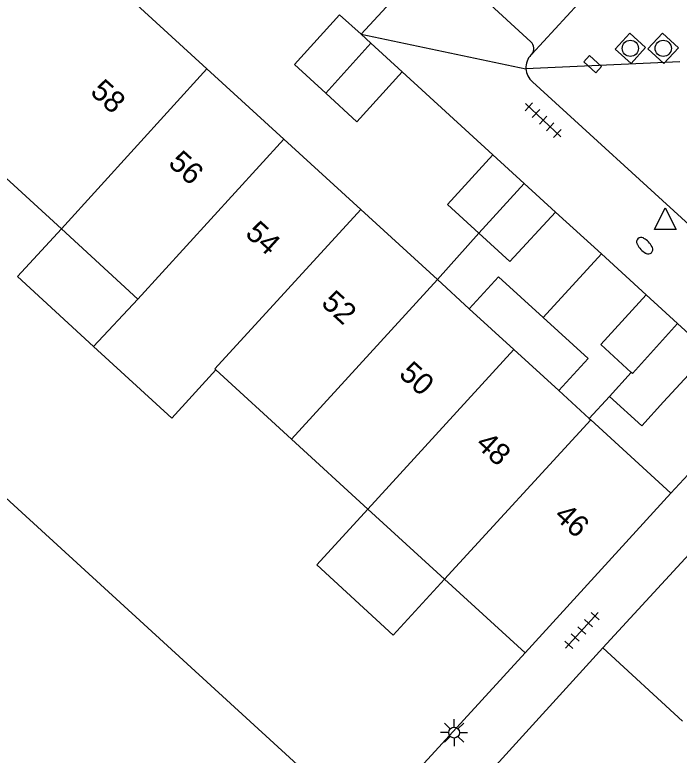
# Model space of a CAD drawing. Extents: x 128000 to 131008, y 398996 to 402500.
# Drawn here: x 129021.35 to 129052.05, y 399453.7 to 399487.89 of the extents above; entities that cross this region are included whole.
import ezdxf

# ---------------------------------------------------------------- set-up
doc = ezdxf.new("R2010")
doc.units = 0
for name, color, linetype in [('gg-afsc-erfafscheiding', 7, 'Continuous'), ('gg-afsc-muur', 7, 'Continuous'), ('gg-anno-huisnummerreeks BGT', 7, 'Continuous'), ('gg-bbg-bijgebouw', 7, 'Continuous'), ('gg-bbg-gedigitaliseerde bebouwing', 7, 'Continuous'), ('gg-bbg-hoofdgebouw', 7, 'Continuous'), ('gg-bbg-luifel en loopbrug', 7, 'Continuous'), ('gg-bbg-tussenscheiding', 7, 'Continuous'), ('gg-knt-verharding', 7, 'Continuous'), ('gg-knt-verharding nz', 7, 'Continuous'), ('gg-kntw-beschoeiing', 7, 'Continuous'), ('gt-grn-weggrens', 7, 'Continuous'), ('gt-symb-brandkraan', 7, 'Continuous'), ('gt-symb-kolk center center', 7, 'Continuous'), ('gt-symb-lichtmast', 7, 'Continuous'), ('gt-symb-rioolschacht', 7, 'Continuous'), ('gt-symb-tegel verharding', 7, 'Continuous'), ('gt-symb-waterafsluiter', 7, 'Continuous')]:
    doc.layers.add(name, color=color, linetype=linetype)

# ---------------------------------------------------------------- blocks, each defined once
blk = doc.blocks.new('gt0-TEG1')
at = {"layer": 'gt-symb-tegel verharding'}
for p, q in [((-1.125, 0), (1.125, 0)), ((-0.9, -0.25), (-0.9, 0.25)), ((-0.45, -0.25), (-0.45, 0.25)), ((0, -0.25), (0, 0.25)), ((0.45, -0.25), (0.45, 0.25)), ((0.9, -0.25), (0.9, 0.25))]:
    blk.add_line(p, q, dxfattribs=at)
blk = doc.blocks.new('gt0-KOLKCC')
at = {"layer": 'gt-symb-kolk center center'}
blk.add_lwpolyline([(-0.375, 0.2), (0.375, 0.2), (0.375, -0.2), (-0.375, -0.2)], close=True, dxfattribs=at)
blk = doc.blocks.new('gt0-RS')
at = {"layer": 'gt-symb-rioolschacht'}
blk.add_lwpolyline([(-0.5, -0.5), (0.5, -0.5), (0.5, 0.5), (-0.5, 0.5)], close=True, dxfattribs=at)
blk.add_circle((0, 0), 0.375, dxfattribs=at)
blk = doc.blocks.new('gt0-BR')
at = {"layer": 'gt-symb-brandkraan'}
for centre, radius, start, end in [((-0.244, 0), 0.206, 107.5669, 252.4331), ((0.599, -2.664), 3, 106.892, 107.5669), ((0, -0.691), 0.938, 73.108, 106.892), ((-0.599, -2.664), 3, 72.4331, 73.108), ((0.244, 0), 0.206, 287.567, 72.4331), ((0.599, 2.664), 3, 252.4331, 253.108), ((0, 0.691), 0.938, 253.108, 286.8921), ((-0.599, 2.664), 3, 286.8921, 287.567)]:
    blk.add_arc(centre, radius, start, end, dxfattribs=at)
blk = doc.blocks.new('gt0-WAFSL')
at = {"layer": 'gt-symb-waterafsluiter'}
for p, q in [((-0.5, -0.333), (0, 0.667)), ((0, 0.667), (0.5, -0.333)), ((0.5, -0.333), (-0.5, -0.333))]:
    blk.add_line(p, q, dxfattribs=at)
blk = doc.blocks.new('gt0-LMAST')
at = {"layer": 'gt-symb-lichtmast'}
for p, q in [((-0.182, 0.173), (-0.447, 0.438)), ((-0.005, 0.246), (-0.005, 0.621)), ((0.172, 0.173), (0.437, 0.438)), ((-0.255, -0.004), (-0.63, -0.004)), ((-0.182, -0.181), (-0.447, -0.446)), ((-0.005, -0.254), (-0.005, -0.629)), ((0.437, -0.446), (0.172, -0.181)), ((0.245, -0.004), (0.62, -0.004))]:
    blk.add_line(p, q, dxfattribs=at)
blk.add_circle((-0.005, -0.004), 0.25, dxfattribs=at)

msp = doc.modelspace()

# ---------------------------------------------------------------- linework, layer by layer
at = {"layer": 'gg-afsc-erfafscheiding'}
msp.add_line((129044.927, 399458.426), (129040.092, 399453.146), dxfattribs=at)
at = {"layer": 'gg-afsc-muur'}
msp.add_line((129048.52, 399458.65), (129041.994, 399451.499), dxfattribs=at)
at = {"layer": 'gg-bbg-bijgebouw'}
for p, q in [((129037.8, 399486.58), (129037.35, 399486.989)), ((129039.25, 399485.26), (129037.8, 399486.58)), ((129044.892, 399480.103), (129043.44, 399481.43)), ((129046.34, 399478.78), (129044.892, 399480.103)), ((129050.53, 399474.96), (129048.43, 399472.66)), ((129051.98, 399473.63), (129050.53, 399474.96)), ((129053.43, 399472.3), (129051.98, 399473.63)), ((129048.43, 399472.66), (129049.839, 399471.377)), ((129051.33, 399470.02), (129053.43, 399472.3)), ((129049.839, 399471.377), (129048.832, 399470.27))]:
    msp.add_line(p, q, dxfattribs=at)
for points in [[(129037.35, 399486.989), (129036.36, 399487.89), (129034.27, 399485.6), (129035.715, 399484.275)], [(129035.715, 399484.275), (129037.16, 399482.95), (129039.25, 399485.26)], [(129043.44, 399481.43), (129041.34, 399479.13), (129042.79, 399477.81)], [(129042.79, 399477.81), (129044.23, 399476.5), (129046.34, 399478.78)], [(129048.832, 399470.27), (129050.322, 399468.913), (129051.33, 399470.02)]]:
    msp.add_lwpolyline(points, dxfattribs=at)
at = {"layer": 'gg-bbg-gedigitaliseerde bebouwing'}
for p, q in [((129023.506, 399478.012), (129027.039, 399474.761)), ((129024.986, 399472.572), (129027.039, 399474.761)), ((129052.208, 399455.274), (129048.52, 399458.65))]:
    msp.add_line(p, q, dxfattribs=at)
msp.add_lwpolyline([(129019.59, 399486.091), (129017.26, 399483.702), (129023.506, 399478.012)], dxfattribs=at)
at = {"layer": 'gg-bbg-hoofdgebouw'}
for p, q in [((129024.008, 399491.079), (129030.226, 399485.396)), ((129030.226, 399485.396), (129033.778, 399482.151)), ((129033.778, 399482.151), (129037.337, 399478.898)), ((129037.337, 399478.898), (129040.875, 399475.665)), ((129040.875, 399475.665), (129042.351, 399474.316)), ((129042.351, 399474.316), (129044.417, 399472.428)), ((129044.417, 399472.428), (129046.489, 399470.535)), ((129034.135, 399468.295), (129030.642, 399471.489)), ((129046.489, 399470.535), (129047.898, 399469.248)), ((129047.898, 399469.248), (129047.965, 399469.186)), ((129047.965, 399469.186), (129051.67, 399465.8)), ((129037.669, 399465.063), (129034.135, 399468.295)), ((129048.52, 399458.65), (129055.29, 399466.02)), ((129051.67, 399465.8), (129044.927, 399458.426)), ((129041.213, 399461.823), (129037.669, 399465.063)), ((129044.927, 399458.426), (129041.213, 399461.823))]:
    msp.add_line(p, q, dxfattribs=at)
msp.add_lwpolyline([(129024.986, 399472.572), (129028.599, 399469.263), (129030.642, 399471.489)], dxfattribs=at)
at = {"layer": 'gg-bbg-luifel en loopbrug'}
for p, q in [((129046.34, 399478.78), (129048.457, 399476.85)), ((129040.875, 399475.665), (129042.79, 399477.81)), ((129048.457, 399476.85), (129045.766, 399473.905)), ((129048.457, 399476.85), (129050.53, 399474.96)), ((129048.832, 399470.27), (129047.898, 399469.248))]:
    msp.add_line(p, q, dxfattribs=at)
for points in [[(129024.986, 399472.572), (129021.474, 399475.804), (129023.506, 399478.012)], [(129042.351, 399474.316), (129043.701, 399475.792), (129045.766, 399473.905)], [(129045.766, 399473.905), (129047.838, 399472.011), (129046.489, 399470.535)], [(129037.669, 399465.063), (129035.299, 399462.487), (129038.833, 399459.236), (129041.213, 399461.823)]]:
    msp.add_lwpolyline(points, dxfattribs=at)
at = {"layer": 'gg-bbg-tussenscheiding'}
for p, q in [((129037.8, 399486.58), (129035.715, 399484.275)), ((129023.506, 399478.012), (129030.226, 399485.396)), ((129027.039, 399474.761), (129033.778, 399482.151)), ((129042.79, 399477.81), (129044.892, 399480.103)), ((129034.135, 399468.295), (129040.875, 399475.665)), ((129037.669, 399465.063), (129044.417, 399472.428)), ((129041.213, 399461.823), (129047.965, 399469.186))]:
    msp.add_line(p, q, dxfattribs=at)
for points in [[(129030.642, 399471.489), (129030.588, 399471.539), (129037.337, 399478.898)], [(129051.98, 399473.63), (129049.89, 399471.33), (129049.839, 399471.377)]]:
    msp.add_lwpolyline(points, dxfattribs=at)
at = {"layer": 'gg-knt-verharding'}
for p, q in [((129045.199, 399486.639), (129041.507, 399490.029)), ((129039.65, 399489.51), (129037.35, 399486.989)), ((129045.203, 399486.037), (129045.235, 399486.072)), ((129039.25, 399485.26), (129043.44, 399481.43)), ((129073.329, 399459.162), (129045.278, 399484.798)), ((129051.67, 399465.8), (129055.71, 399470.21))]:
    msp.add_line(p, q, dxfattribs=at)
for centre, radius, start, end in [((129044.925, 399486.337), 0.408, 319.4693, 47.7966), ((129045.815, 399485.452), 0.847, 136.2971, 183.4621), ((129045.817, 399485.453), 0.849, 183.5456, 230.5684)]:
    msp.add_arc(centre, radius, start, end, dxfattribs=at)
at = {"layer": 'gg-knt-verharding nz'}
msp.add_line((129045.235, 399486.072), (129047.394, 399488.413), dxfattribs=at)
at = {"layer": 'gg-kntw-beschoeiing'}
msp.add_lwpolyline([(129036.088, 399449.072), (129035.18, 399449.86), (129035.14, 399452.59), (129000, 399484.718)], dxfattribs=at)
at = {"layer": 'gt-grn-weggrens'}
for p in [(129037.35, 399486.989), (129052.084, 399485.713)]:
    msp.add_line(p, (129044.97, 399485.401), dxfattribs=at)

# ---------------------------------------------------------------- block references
at = {"layer": 'gt-symb-brandkraan', "rotation": 134.10862414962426}
msp.add_blockref('gt0-BR', (129050.458, 399477.228), dxfattribs=at)
at = {"layer": 'gt-symb-kolk center center', "rotation": -42.323816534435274}
msp.add_blockref('gt0-KOLKCC', (129048.052, 399485.609), dxfattribs=at)
at = {"layer": 'gt-symb-lichtmast'}
msp.add_blockref('gt0-LMAST', (129041.656, 399454.744), dxfattribs=at)
at = {"layer": 'gt-symb-rioolschacht'}
for p, rotation in [((129049.795, 399486.342), 137.5528981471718), ((129051.315, 399486.342), 137.47195593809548)]:
    msp.add_blockref('gt0-RS', p, dxfattribs=dict(at, rotation=rotation))
at = {"layer": 'gt-symb-tegel verharding'}
for p, rotation in [((129045.764, 399483.027), -43.13672087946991), ((129047.554, 399459.462), 47.433201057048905)]:
    msp.add_blockref('gt0-TEG1', p, dxfattribs=dict(at, rotation=rotation))
at = {"layer": 'gt-symb-waterafsluiter'}
msp.add_blockref('gt0-WAFSL', (129051.407, 399478.308), dxfattribs=at)

# ---------------------------------------------------------------- texts
at = {"layer": 'gg-anno-huisnummerreeks BGT'}
for s, p in [('58', (129024.787, 399484.271)), ('56', (129028.393, 399480.976)), ('54', (129031.948, 399477.727)), ('52', (129035.459, 399474.518)), ('50', (129039.049, 399471.237)), ('48', (129042.595, 399467.997)), ('46', (129046.221, 399464.684))]:
    msp.add_text(s, height=1, rotation=317.6, dxfattribs=at).set_placement(p)

doc.saveas('drawing.dxf')
